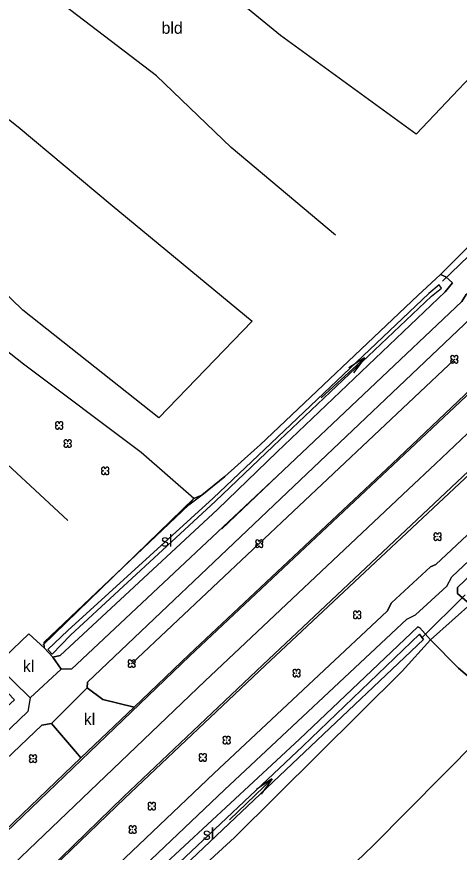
# Model space of a CAD drawing. Extents: x 154825 to 158680, y 370717 to 378075.
# Drawn here: x 157854.6 to 157891.9, y 372355.9 to 372426.3 of the extents above; entities that cross this region are included whole.
import ezdxf

# ---------------------------------------------------------------- set-up
doc = ezdxf.new("R2010")
doc.units = 0
for name, color, linetype in [('boom', 7, 'Continuous'), ('bouwland_akkerland(vs)', 7, 'Continuous'), ('breuklijn', 7, 'Continuous'), ('cultuurscheiding', 7, 'Continuous'), ('deelstreep(3-9)', 7, 'Continuous'), ('duiker lijn', 7, 'Continuous'), ('haag geschoren', 7, 'Continuous'), ('hoogteverschillijn', 7, 'Continuous'), ('insteek sloot', 7, 'Continuous'), ('kantstreep', 7, 'Continuous'), ('klinkerverharding(vs)', 7, 'Continuous'), ('maaiveldlijn algemeen - gesloten verharding', 7, 'Continuous'), ('maaiveldlijn algemeen - open verharding', 7, 'Continuous'), ('raster - hek', 7, 'Continuous'), ('Sloot bodem', 7, 'Continuous'), ('sloot(vs)', 7, 'Continuous'), ('stroomrichting  watergangen', 7, 'Continuous'), ('vlak_akkerland', 7, 'Continuous'), ('vlak_Bos', 7, 'Continuous'), ('vlak_Grazige_vegetatie', 7, 'Continuous')]:
    doc.layers.add(name, color=color, linetype=linetype)

msp = doc.modelspace()

# ---------------------------------------------------------------- linework, layer by layer
at = {"layer": 'boom'}
msp.add_lwpolyline([(157864.307, 372371.798), (157891.484, 372397.428)], dxfattribs=at)
for centre in [(157891.484, 372397.428), (157858.202, 372391.859), (157858.913, 372390.336), (157862.075, 372388.033), (157875.051, 372381.898), (157890.07, 372382.487), (157883.296, 372375.903), (157864.307, 372371.798), (157878.197, 372370.997), (157872.308, 372365.347), (157855.995, 372363.788), (157870.296, 372363.896), (157866.002, 372359.787), (157864.385, 372357.817)]:
    msp.add_circle(centre, 0.006, dxfattribs=at)
for centre, start, end in [((157891.326, 372397.586), 357.07502, 272.92498), ((157891.326, 372397.27), 87.07502, 2.92498), ((157891.642, 372397.586), 267.07502, 182.92498), ((157891.642, 372397.27), 177.07502, 92.92498), ((157858.044, 372392.017), 357.07502, 272.92498), ((157858.044, 372391.701), 87.07502, 2.92498), ((157858.36, 372392.017), 267.07502, 182.92498), ((157858.36, 372391.701), 177.07502, 92.92498), ((157858.755, 372390.494), 357.07502, 272.92498), ((157859.071, 372390.494), 267.07502, 182.92498), ((157858.755, 372390.178), 87.07502, 2.92498), ((157859.071, 372390.178), 177.07502, 92.92498), ((157861.917, 372388.191), 357.07502, 272.92498), ((157862.234, 372388.191), 267.07502, 182.92498), ((157861.917, 372387.875), 87.07502, 2.92498), ((157862.234, 372387.875), 177.07502, 92.92498), ((157889.912, 372382.645), 357.07502, 272.92498), ((157890.228, 372382.645), 267.07502, 182.92498), ((157874.893, 372382.056), 357.07502, 272.92498), ((157875.209, 372382.056), 267.07502, 182.92498), ((157889.912, 372382.329), 87.07502, 2.92498), ((157890.228, 372382.329), 177.07502, 92.92498), ((157874.893, 372381.74), 87.07502, 2.92498), ((157875.209, 372381.74), 177.07502, 92.92498), ((157883.138, 372376.061), 357.07502, 272.92498), ((157883.138, 372375.745), 87.07502, 2.92498), ((157883.454, 372376.061), 267.07502, 182.92498), ((157883.454, 372375.745), 177.07502, 92.92498), ((157864.149, 372371.957), 357.07502, 272.92498), ((157864.465, 372371.957), 267.07502, 182.92498), ((157864.149, 372371.64), 87.07502, 2.92498), ((157864.465, 372371.64), 177.07502, 92.92498), ((157878.039, 372371.155), 357.07502, 272.92498), ((157878.039, 372370.839), 87.07502, 2.92498), ((157878.355, 372371.155), 267.07502, 182.92498), ((157878.355, 372370.839), 177.07502, 92.92498), ((157872.15, 372365.505), 357.07502, 272.92498), ((157872.15, 372365.189), 87.07502, 2.92498), ((157872.467, 372365.505), 267.07502, 182.92498), ((157872.467, 372365.189), 177.07502, 92.92498), ((157855.837, 372363.946), 357.07502, 272.92498), ((157855.837, 372363.63), 87.07502, 2.92498), ((157856.153, 372363.946), 267.07502, 182.92498), ((157856.153, 372363.63), 177.07502, 92.92498), ((157870.138, 372364.054), 357.07502, 272.92498), ((157870.138, 372363.738), 87.07502, 2.92498), ((157870.455, 372364.054), 267.07502, 182.92498), ((157870.455, 372363.738), 177.07502, 92.92498), ((157865.843, 372359.945), 357.07502, 272.92498), ((157866.16, 372359.945), 267.07502, 182.92498), ((157865.843, 372359.629), 87.07502, 2.92498), ((157866.16, 372359.629), 177.07502, 92.92498), ((157864.227, 372357.975), 357.07502, 272.92498), ((157864.543, 372357.975), 267.07502, 182.92498), ((157864.227, 372357.659), 87.07502, 2.92498), ((157864.543, 372357.659), 177.07502, 92.92498)]:
    msp.add_arc(centre, 0.158, start, end, dxfattribs=at)
at = {"layer": 'breuklijn'}
for points in [[(157826.663, 372414.157), (157835.785, 372405.612), (157843.443, 372398.57), (157851.456, 372390.765), (157858.917, 372383.865)], [(157876.547, 372387.587), (157871.892, 372383.145)]]:
    msp.add_lwpolyline(points, dxfattribs=at)
at = {"layer": 'cultuurscheiding'}
for points in [[(157890.329, 372404.588), (157893.755, 372407.999)], [(157889.476, 372373.802), (157893.122, 372377.05)], [(157908.04, 372356.46), (157900.57, 372363.99), (157891.84, 372371.41), (157889.476, 372373.802)]]:
    msp.add_lwpolyline(points, dxfattribs=at)
at = {"layer": 'deelstreep(3-9)'}
msp.add_lwpolyline([(157689.404, 372161.358), (157702.431, 372177.915), (157710.42, 372188.062), (157722.954, 372204.038), (157737.515, 372222.549), (157750.689, 372239.213), (157759.309, 372250.214), (157766.671, 372259.372), (157773.989, 372268.31), (157781.585, 372277.422), (157789.169, 372286.323), (157796.869, 372295.059), (157804.684, 372303.707), (157812.707, 372312.429), (157820.73, 372320.905), (157828.822, 372329.361), (157837.045, 372337.782), (157845.417, 372346.181), (157853.693, 372354.287), (157870.46, 372370.319), (157887.629, 372386.494), (157889.895, 372388.631), (157900.572, 372398.728)], dxfattribs=at)
at = {"layer": 'duiker lijn'}
for points in [[(157890.479, 372404.01), (157894.133, 372407.51)], [(157888.721, 372373.93), (157892.39, 372377.589)]]:
    msp.add_lwpolyline(points, dxfattribs=at)
at = {"layer": 'haag geschoren'}
msp.add_lwpolyline([(157856.805, 372373.343), (157869.537, 372385.708), (157865.108, 372389.587), (157855.204, 372397.01), (157844.627, 372405.328), (157830.478, 372415.99)], dxfattribs=at)
at = {"layer": 'hoogteverschillijn'}
for points in [[(157949.06, 372493.97), (157946.43, 372484.27), (157943.68, 372476.9), (157936.71, 372466.22), (157929.52, 372456.21), (157918.38, 372445.73), (157909.69, 372438.14), (157898.49, 372427.19), (157888.26, 372416.39), (157876.85, 372424.72), (157864.32, 372434.98), (157853.47, 372442.68), (157841.56, 372451.35), (157830.89, 372460.06), (157817.44, 372469), (157806.91, 372476.01)], [(157881.47, 372407.9), (157872.69, 372415.27), (157866.4, 372421.3), (157857.53, 372428.1), (157847.58, 372435.5), (157834.25, 372445.57), (157823.42, 372453.44), (157813.05, 372460.94)], [(157808.27, 372452.22), (157822.19, 372441.57), (157833.49, 372433.04), (157844.36, 372425.2), (157854.75, 372417.01), (157862.66, 372410.39), (157874.45, 372400.64), (157866.59, 372392.5), (157855.13, 372401.58), (157847.65, 372408.81), (157837.38, 372416.14), (157829.91, 372423.46), (157819.89, 372430.77), (157810.1, 372438.7)], [(157831.99, 372305.37), (157841.46, 372315.24), (157850.4, 372323.7), (157862.43, 372335.09), (157873.38, 372345.67), (157884.64, 372356.47), (157893.47, 372365.39), (157904.41, 372353.64), (157895.93, 372346.59), (157888.27, 372340.34), (157880.12, 372333.42), (157866.89, 372321.81), (157853.16, 372310.14), (157845.45, 372303.93), (157839.81, 372299.03)]]:
    msp.add_lwpolyline(points, dxfattribs=at)
at = {"layer": 'insteek sloot'}
for points in [[(157856.967, 372373.105), (157856.936, 372373.614), (157869.123, 372385.179), (157870.241, 372386.004), (157870.208, 372385.981), (157872.14, 372387.546), (157874.635, 372389.769), (157875.13, 372390.215), (157888.418, 372402.813), (157890.329, 372404.588)], [(157890.329, 372404.588), (157890.775, 372404.392), (157891.327, 372403.886), (157890.699, 372403.102), (157876.565, 372389.628), (157871.527, 372384.779), (157858.292, 372372.486), (157857.654, 372372.35)], [(157904.751, 372387.714), (157905.018, 372388.519), (157904.275, 372389.272), (157903.608, 372389.393), (157897.207, 372383.393), (157891.747, 372378.219), (157891.763, 372377.708), (157892.57, 372376.997), (157893.122, 372377.05)], [(157866.822, 372354.637), (157878.448, 372365.424), (157888.405, 372374.884), (157888.565, 372374.807), (157889.476, 372373.802)], [(157889.476, 372373.802), (157887.098, 372371.174), (157872.971, 372357.159), (157855.979, 372341.57)]]:
    msp.add_lwpolyline(points, dxfattribs=at)
at = {"layer": 'kantstreep'}
for points in [[(157811.111, 372314.184), (157819.157, 372322.716), (157827.261, 372331.173), (157835.642, 372339.759), (157843.77, 372347.865), (157852.308, 372356.24), (157869.212, 372372.447), (157886.335, 372388.551), (157895.285, 372396.974), (157898.868, 372400.4), (157916.497, 372417.042), (157931.322, 372431.092), (157936.569, 372436.22), (157941.311, 372441.161), (157945.201, 372445.648), (157949.848, 372451.609), (157953.201, 372456.658), (157957.047, 372463.637), (157958.598, 372466.858), (157961.83, 372474.764), (157964.061, 372481.671), (157965.464, 372487.182)], [(157970.398, 372486.243), (157968.709, 372479.754), (157966.289, 372472.471), (157963.29, 372465.058), (157959.466, 372457.49), (157955.035, 372450.451), (157950.313, 372444.14), (157945.186, 372438.217), (157939.876, 372432.703), (157935.678, 372428.648), (157919.64, 372413.425), (157902.017, 372396.846), (157893.16, 372388.445), (157875.346, 372371.688), (157863.622, 372360.568), (157853.075, 372350.356), (157843.786, 372341.186), (157832.374, 372329.624), (157817.567, 372314.15), (157804.623, 372300.144)]]:
    msp.add_lwpolyline(points, dxfattribs=at)
at = {"layer": 'maaiveldlijn algemeen - gesloten verharding'}
for points in [[(157864.504, 372368.128), (157869.15, 372372.558), (157886.245, 372388.63), (157895.135, 372397.067), (157898.793, 372400.555), (157916.387, 372417.148), (157931.134, 372431.243), (157936.351, 372436.392), (157941.116, 372441.404), (157945.085, 372446.028), (157949.207, 372451.298), (157952.938, 372456.855), (157956.096, 372462.479), (157958.74, 372467.857), (157961.573, 372474.896), (157963.802, 372481.735), (157965.219, 372487.239), (157965.931, 372491.283), (157966.213, 372493.544), (157966.397, 372495.015)], [(157961.739, 372494.055), (157961.586, 372493.115), (157960.262, 372486.819), (157958.479, 372480.124), (157956.303, 372473.656), (157953.326, 372466.901), (157950.218, 372460.866), (157946.655, 372455.089), (157942.948, 372449.98), (157942.753, 372449.439), (157939.413, 372445.412), (157938.84, 372445.128), (157935.598, 372441.604), (157925.354, 372431.654), (157910.361, 372417.428), (157897.251, 372404.982), (157896.963, 372404.479), (157893.439, 372401.176), (157892.883, 372400.889), (157876.846, 372385.685), (157860.569, 372370.225), (157860.563, 372369.753)], [(157876.547, 372387.587), (157892.12, 372402.312), (157892.474, 372402.88), (157895.58, 372405.899), (157896.144, 372406.212), (157909.532, 372418.831), (157924.237, 372432.783), (157934.644, 372442.915), (157937.516, 372446.202), (157938.071, 372447.016), (157941.075, 372450.571), (157941.425, 372450.801), (157945.334, 372455.969), (157948.848, 372461.638), (157951.976, 372467.804), (157954.789, 372474.098), (157956.958, 372480.622), (157958.722, 372487.074)], [(157969.528, 372482.059), (157968.914, 372479.75), (157966.464, 372472.237), (157963.549, 372465.005), (157959.742, 372457.314), (157955.419, 372450.237), (157950.592, 372443.724), (157945.351, 372437.768), (157939.893, 372432.184), (157935.925, 372428.357), (157919.648, 372413.083), (157902.188, 372396.752), (157893.251, 372388.192), (157875.558, 372371.65), (157863.738, 372360.45), (157853.149, 372350.287), (157843.801, 372340.99), (157832.486, 372329.545), (157817.765, 372314.124), (157804.798, 372300.006), (157792.666, 372286.529), (157785.234, 372277.847), (157775.117, 372265.778), (157770.047, 372259.541)], [(157821.241, 372312.614), (157834.001, 372325.93), (157845.569, 372337.777), (157856.296, 372348.321), (157871.236, 372362.531), (157885.824, 372376.208), (157886.183, 372376.916), (157889.478, 372379.958), (157889.936, 372380.159), (157901.381, 372390.869), (157901.568, 372391.35), (157905.184, 372394.727), (157905.615, 372394.851), (157918.547, 372407.05), (157931.007, 372419.426), (157944.831, 372433.174), (157953.858, 372442.307), (157957.843, 372446.642), (157962.145, 372451.916), (157965.938, 372457.695), (157969.251, 372463.914), (157971.773, 372469.792), (157974.022, 372476.051), (157975.476, 372481.477)], [(157821.308, 372310.368), (157835.129, 372324.816), (157846.779, 372336.7), (157857.51, 372347.297), (157872.11, 372361.177), (157887.485, 372375.541), (157888.207, 372375.92), (157890.859, 372378.326), (157891.26, 372379.114), (157902.339, 372389.53), (157903.653, 372390.634), (157906.479, 372393.198), (157906.763, 372393.648), (157919.781, 372406.01), (157932.739, 372418.859), (157945.754, 372431.835), (157954.031, 372440.155), (157958.864, 372445.405), (157963.374, 372450.884), (157967.354, 372456.933), (157970.568, 372462.936), (157973.29, 372469.28), (157975.443, 372475.294)], [(157876.547, 372387.587), (157859.24, 372371.316), (157858.352, 372371.323)], [(157858.352, 372371.323), (157855.754, 372368.925)], [(157860.563, 372369.753), (157857.537, 372366.758)], [(157855.754, 372368.925), (157855.546, 372367.777), (157848.359, 372360.878), (157837.572, 372350.485), (157829.391, 372342.374), (157819.891, 372332.669), (157811.612, 372324.004), (157800.76, 372312.348), (157787.627, 372297.759), (157783.654, 372293.196), (157777.152, 372285.576), (157768.129, 372274.731), (157767.503, 372274.354), (157765.074, 372271.325), (157764.735, 372270.675), (157754.762, 372257.975), (157739.689, 372238.751), (157727.37, 372223.081), (157713.504, 372205.39), (157698.661, 372186.511), (157697.836, 372185.913), (157695.078, 372182.412), (157694.835, 372181.629), (157684.356, 372168.233)], [(157770.316, 372267.781), (157774.802, 372273.213), (157779.737, 372279.138), (157787.373, 372288.075), (157795.275, 372297.057), (157802.925, 372305.519), (157811.018, 372314.311), (157818.974, 372322.769), (157827.19, 372331.348), (157835.542, 372339.899), (157843.089, 372347.438), (157852.179, 372356.376), (157860.016, 372363.849), (157864.504, 372368.128)], [(157857.537, 372366.758), (157856.736, 372366.608), (157849.427, 372359.677), (157838.656, 372349.289), (157830.469, 372341.209), (157820.852, 372331.349), (157812.71, 372322.842), (157802.046, 372311.364), (157788.63, 372296.478), (157784.751, 372291.986), (157778.24, 372284.436), (157769.812, 372274.335), (157769.587, 372273.712), (157766.947, 372270.362)]]:
    msp.add_lwpolyline(points, dxfattribs=at)
at = {"layer": 'maaiveldlijn algemeen - open verharding'}
for points in [[(157856.967, 372373.105), (157855.642, 372374.311)], [(157857.654, 372372.35), (157856.967, 372373.105)], [(157857.654, 372372.35), (157858.352, 372371.323)], [(157852.901, 372371.704), (157855.754, 372368.925)], [(157860.563, 372369.753), (157861.865, 372368.762), (157864.504, 372368.128)], [(157860.016, 372363.849), (157859.741, 372364.185), (157857.537, 372366.758)]]:
    msp.add_lwpolyline(points, dxfattribs=at)
at = {"layer": 'raster - hek'}
msp.add_lwpolyline([(157855.642, 372374.311), (157852.901, 372371.704)], dxfattribs=at)
at = {"layer": 'Sloot bodem'}
for points in [[(157859.152, 372374.2), (157871.375, 372385.487), (157876.23, 372390.126), (157889.572, 372402.741), (157890.396, 372403.416), (157890.199, 372403.7), (157889.348, 372402.964), (157876.052, 372390.37), (157871.176, 372385.732), (157858.912, 372374.582), (157857.254, 372372.988), (157857.603, 372372.587), (157859.152, 372374.2)], [(157878.856, 372364.335), (157867.714, 372353.775), (157863.966, 372350.416), (157856.374, 372343.339), (157856.16, 372343.554), (157861.875, 372349.058), (157864.149, 372351.015), (157867.337, 372354.114), (157878.724, 372364.852), (157888.562, 372374.264), (157888.873, 372373.837), (157878.856, 372364.335)]]:
    msp.add_lwpolyline(points, dxfattribs=at)
at = {"layer": 'stroomrichting  watergangen'}
for p, q in [((157880.266, 372394.181), (157883.946, 372397.555)), ((157883.926, 372397.555), (157882.594, 372396.706)), ((157883.946, 372397.555), (157882.986, 372396.302)), ((157872.534, 372358.631), (157876.139, 372362.085)), ((157876.119, 372362.085), (157874.806, 372361.207)), ((157876.139, 372362.085), (157875.206, 372360.811))]:
    msp.add_line(p, q, dxfattribs=at)
at = {"layer": 'vlak_akkerland'}
msp.add_lwpolyline([(157922.476, 372435.99), (157908.112, 372421.675), (157893.755, 372407.999), (157890.329, 372404.588), (157888.418, 372402.813), (157875.13, 372390.214), (157874.635, 372389.769), (157872.14, 372387.547), (157870.208, 372385.981), (157869.537, 372385.708), (157865.108, 372389.587), (157855.204, 372397.01), (157844.628, 372405.328), (157830.478, 372415.99), (157827.215, 372419.104), (157820.12, 372410.904), (157810.997, 372400.032)], dxfattribs=at)
msp.add_lwpolyline([(157927.504, 372410.28), (157984.172, 372346.604), (157970.205, 372327.32), (157966.41, 372330.02), (157951.69, 372340.45), (157934.31, 372352.12), (157917.15, 372363.05), (157910.59, 372358.04), (157908.04, 372356.46), (157900.57, 372363.99), (157891.84, 372371.41), (157889.475, 372373.802), (157893.122, 372377.05), (157898.479, 372382.025), (157904.751, 372387.714), (157908.248, 372391.28), (157909.656, 372392.306), (157914.005, 372396.845), (157917.912, 372400.595), (157926.606, 372408.045), (157926.825, 372409.149), (157926.163, 372409.925), (157925.224, 372409.8), (157926.643, 372411.067)], close=True, dxfattribs=at)
at = {"layer": 'vlak_Bos'}
msp.add_lwpolyline([(157839.81, 372299.03), (157838.16, 372297.88), (157835.913, 372300.045), (157823.469, 372308.313), (157855.979, 372341.57), (157872.971, 372357.159), (157887.098, 372371.174), (157889.475, 372373.802), (157891.84, 372371.41), (157900.57, 372363.99), (157908.04, 372356.46), (157904.41, 372353.64), (157895.93, 372346.59), (157888.27, 372340.34), (157880.12, 372333.42), (157866.89, 372321.81), (157853.16, 372310.14), (157845.45, 372303.93)], close=True, dxfattribs=at)
at = {"layer": 'vlak_Grazige_vegetatie'}
for points in [[(157804.798, 372300.006), (157817.765, 372314.124), (157832.486, 372329.545), (157843.801, 372340.99), (157853.149, 372350.288), (157863.738, 372360.45), (157875.558, 372371.65), (157893.251, 372388.192), (157902.188, 372396.752), (157919.648, 372413.083), (157935.925, 372428.357), (157939.893, 372432.184), (157945.351, 372437.768), (157950.592, 372443.724), (157955.419, 372450.237), (157959.742, 372457.314), (157963.549, 372465.005), (157966.464, 372472.237), (157968.914, 372479.75), (157969.528, 372482.059), (157971.518, 372482.763), (157976.083, 372484.458)], [(157975.476, 372481.477), (157974.022, 372476.051), (157971.773, 372469.792), (157969.251, 372463.914), (157965.938, 372457.695), (157962.145, 372451.916), (157957.843, 372446.642), (157953.858, 372442.307), (157944.831, 372433.174), (157931.007, 372419.426), (157918.547, 372407.051), (157905.615, 372394.851), (157905.184, 372394.727), (157901.568, 372391.35), (157901.381, 372390.869), (157889.936, 372380.159), (157889.478, 372379.958), (157886.183, 372376.916), (157885.824, 372376.208), (157871.236, 372362.531), (157856.297, 372348.321), (157845.569, 372337.777), (157834.001, 372325.93), (157821.241, 372312.614)], [(157821.308, 372310.368), (157835.129, 372324.816), (157846.779, 372336.701), (157857.51, 372347.297), (157872.11, 372361.177), (157887.486, 372375.541), (157888.207, 372375.92), (157890.859, 372378.326), (157891.26, 372379.113), (157902.339, 372389.53), (157903.653, 372390.634), (157906.479, 372393.198), (157906.763, 372393.648), (157919.781, 372406.01), (157932.739, 372418.859), (157945.754, 372431.835), (157954.031, 372440.155), (157958.864, 372445.405), (157963.374, 372450.884), (157967.354, 372456.933), (157970.568, 372462.936), (157973.29, 372469.28), (157975.443, 372475.294)], [(157924.237, 372432.782), (157909.532, 372418.831), (157896.144, 372406.212), (157895.58, 372405.899), (157892.474, 372402.88), (157892.12, 372402.312), (157876.547, 372387.587), (157859.24, 372371.317), (157858.352, 372371.323), (157857.654, 372372.35), (157858.292, 372372.486), (157871.527, 372384.779), (157876.565, 372389.628), (157890.699, 372403.102), (157891.327, 372403.885), (157890.775, 372404.392), (157890.329, 372404.588), (157893.755, 372407.999), (157893.829, 372407.406), (157894.353, 372406.925), (157894.881, 372407.082), (157908.685, 372420.085), (157923.394, 372434.339)], [(157931.134, 372431.243), (157916.387, 372417.148), (157898.793, 372400.556), (157895.135, 372397.067), (157886.245, 372388.63), (157869.15, 372372.558), (157864.504, 372368.128), (157861.865, 372368.762), (157860.563, 372369.753), (157860.569, 372370.225), (157876.846, 372385.685), (157892.883, 372400.889), (157893.439, 372401.176), (157896.963, 372404.479), (157897.251, 372404.982), (157910.361, 372417.428), (157925.354, 372431.654)], [(157897.207, 372383.393), (157891.747, 372378.219), (157891.763, 372377.709), (157892.57, 372376.997)], [(157893.122, 372377.05), (157889.475, 372373.802), (157888.565, 372374.807), (157888.405, 372374.884), (157878.448, 372365.424), (157866.822, 372354.637), (157854.818, 372342.837), (157855.979, 372341.57), (157823.469, 372308.313)], [(157813.83, 372333.455), (157817.188, 372335.548), (157818.956, 372333.653), (157824.998, 372340.169), (157840.027, 372355.231), (157838.765, 372356.466), (157839.58, 372357.156), (157840.625, 372355.985), (157840.76, 372355.968), (157846.709, 372361.626), (157845.522, 372362.935), (157848.171, 372365.296), (157849.3, 372364.076), (157854.419, 372368.745), (157853.322, 372369.939), (157852.901, 372371.703), (157855.754, 372368.925), (157855.546, 372367.777), (157848.359, 372360.878), (157837.572, 372350.485), (157829.391, 372342.374), (157819.891, 372332.669), (157811.612, 372324.004)], [(157812.71, 372322.842), (157820.852, 372331.349), (157830.469, 372341.209), (157838.656, 372349.289), (157849.427, 372359.677), (157856.736, 372366.608), (157857.537, 372366.758), (157859.741, 372364.185), (157860.016, 372363.849), (157852.179, 372356.376), (157843.089, 372347.438), (157835.542, 372339.899), (157827.19, 372331.348), (157818.974, 372322.769), (157811.018, 372314.311)]]:
    msp.add_lwpolyline(points, dxfattribs=at)
for points in [[(157891.327, 372403.885), (157890.699, 372403.102), (157876.565, 372389.628), (157871.527, 372384.779), (157858.292, 372372.486), (157857.654, 372372.35), (157856.966, 372373.105), (157856.936, 372373.614), (157869.123, 372385.179), (157869.537, 372385.708), (157870.208, 372385.981), (157872.14, 372387.547), (157874.635, 372389.769), (157875.13, 372390.214), (157888.418, 372402.813), (157890.329, 372404.588), (157890.775, 372404.392)], [(157857.254, 372372.988), (157857.603, 372372.587), (157859.152, 372374.2), (157871.375, 372385.487), (157876.229, 372390.126), (157889.572, 372402.742), (157890.396, 372403.416), (157890.199, 372403.7), (157889.348, 372402.964), (157876.052, 372390.37), (157871.176, 372385.732), (157858.912, 372374.582)], [(157905.018, 372388.519), (157904.751, 372387.714), (157898.479, 372382.025), (157893.122, 372377.05), (157892.57, 372376.997), (157891.763, 372377.709), (157891.747, 372378.219), (157897.207, 372383.393), (157903.608, 372389.394), (157904.275, 372389.272)], [(157888.565, 372374.807), (157889.475, 372373.802), (157887.098, 372371.174), (157872.971, 372357.159), (157855.979, 372341.57), (157854.818, 372342.837), (157866.822, 372354.637), (157878.448, 372365.424), (157888.405, 372374.884)], [(157856.16, 372343.554), (157856.374, 372343.339), (157863.966, 372350.416), (157867.714, 372353.775), (157878.856, 372364.335), (157888.873, 372373.837), (157888.562, 372374.264), (157878.724, 372364.852), (157867.337, 372354.114), (157864.149, 372351.015), (157861.875, 372349.058)]]:
    msp.add_lwpolyline(points, close=True, dxfattribs=at)

# ---------------------------------------------------------------- texts
at = {"layer": 'bouwland_akkerland(vs)'}
msp.add_text('bld', height=1, dxfattribs=at).set_placement((157866.819, 372424.851))
at = {"layer": 'klinkerverharding(vs)'}
for p in [(157855.138, 372371.083), (157860.267, 372366.626)]:
    msp.add_text('kl', height=1, dxfattribs=at).set_placement(p)
at = {"layer": 'sloot(vs)'}
for p in [(157866.774, 372381.662), (157870.296, 372356.955)]:
    msp.add_text('sl', height=1, dxfattribs=at).set_placement(p)

doc.saveas('drawing.dxf')
